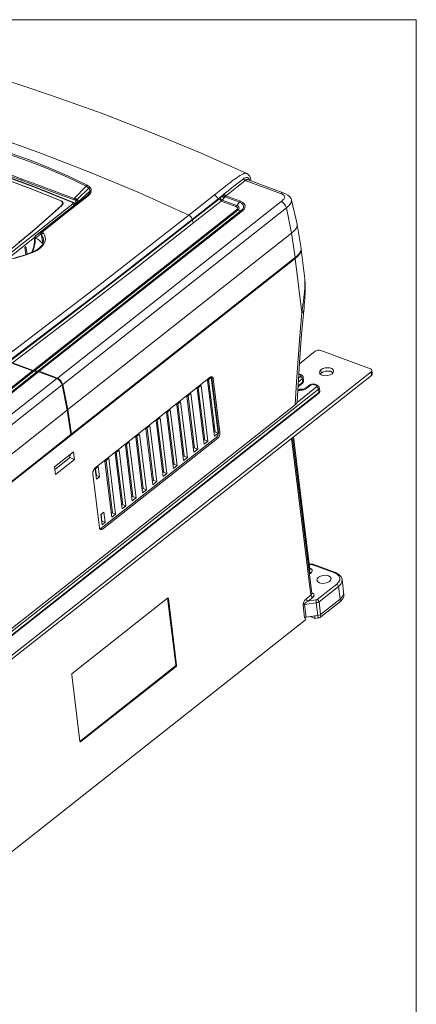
# Model space of a CAD drawing. Header units: millimetres. Extents: x -473 to 23648, y -382 to 1866.
# Tile 317 of 434: x 13498 to 13691, y 793 to 1272. Entities that reach past the tile are written whole.
import ezdxf

# ---------------------------------------------------------------- set-up
doc = ezdxf.new("R2010")
doc.units = ezdxf.units.MM
doc.header["$LTSCALE"] = 80
doc.layers.get('0').update_dxf_attribs({"linetype": 'CONTINUOUS'})

msp = doc.modelspace()

# ---------------------------------------------------------------- linework, layer by layer
at = {"linetype": 'Continuous', "lineweight": 0}
for p, q in [((13537.979, 1226.2), (13537.979, 1226.2)), ((13607.862, 1193.545), (13625.039, 1187.156)), ((13608.673, 1196.928), (13608.679, 1196.925)), ((13609.285, 1193.866), (13609.295, 1193.862)), ((13609.293, 1193.863), (13626.389, 1187.503)), ((13609.705, 1193.71), (13609.847, 1193.99)), ((13609.718, 1194.268), (13609.847, 1193.99)), ((13610.692, 1193.598), (13610.381, 1194.728)), ((13610.745, 1193.323), (13610.692, 1193.598)), ((13524.763, 1184.818), (13530.483, 1190.721)), ((13526.147, 1184.2), (13531.759, 1189.83)), ((13526.416, 1182.978), (13532.352, 1188.359)), ((13518.085, 1183.836), (13518.11, 1183.627)), ((13524.331, 1181.17), (13530.956, 1186.095)), ((13525.567, 1183.851), (13525.712, 1182.325)), ((13580.424, 1176.686), (13592.893, 1186.529)), ((13582.033, 1174.527), (13594.501, 1184.37)), ((13582.082, 1174.133), (13595.365, 1184.62)), ((13582.958, 1173.024), (13596.241, 1183.51)), ((13595.679, 1184.929), (13596.587, 1186.011)), ((13596.241, 1183.51), (13603.374, 1180.857)), ((13596.713, 1183.974), (13597.621, 1185.056)), ((13596.713, 1183.974), (13603.846, 1181.32)), ((13598.044, 1185.569), (13605.182, 1182.914)), ((13598.506, 1186.036), (13605.653, 1183.377)), ((13633.16, 1172.337), (13630.352, 1183.966)), ((13630.352, 1183.966), (13630.355, 1183.95)), ((13457.889, 1129.965), (13523.972, 1182.134)), ((13518.734, 1181.355), (13504.634, 1168.853)), ((13603.694, 1179.212), (13504.757, 1101.107)), ((13604.283, 1179.072), (13505.346, 1100.967)), ((13524.331, 1181.17), (13505.827, 1166.562)), ((13605.959, 1178.917), (13507.022, 1100.812)), ((13606.548, 1178.777), (13507.611, 1100.672)), ((13625.297, 1183.243), (13516.51, 1097.362)), ((13518.487, 1181.136), (13518.465, 1181.316)), ((13519.093, 1181.789), (13518.734, 1181.355)), ((13519.097, 1181.799), (13519.007, 1182.534)), ((13519.015, 1182.402), (13519.007, 1182.533)), ((13519.268, 1182.253), (13519.093, 1181.789)), ((13627.888, 1180.15), (13519.101, 1094.269)), ((13519.248, 1182.717), (13519.275, 1182.573)), ((13519.275, 1182.573), (13519.268, 1182.253)), ((13524.012, 1182.662), (13523.851, 1182.758)), ((13524.11, 1182.539), (13524.012, 1182.662)), ((13524.302, 1182.873), (13524.302, 1182.873)), ((13524.331, 1181.17), (13524.317, 1181.16)), ((13525.202, 1181.881), (13524.331, 1181.17)), ((13524.518, 1181.695), (13524.671, 1181.445)), ((13524.931, 1182.37), (13525.689, 1182.969)), ((13525.05, 1182.207), (13525.814, 1182.811)), ((13526.018, 1182.598), (13525.202, 1181.881)), ((13525.996, 1182.58), (13525.701, 1182.316)), ((13526.018, 1182.598), (13525.996, 1182.58)), ((13526.331, 1183.019), (13526.351, 1182.914)), ((13526.416, 1182.978), (13526.394, 1182.957)), ((13603.846, 1181.32), (13605.182, 1182.914)), ((13604.283, 1179.072), (13605.959, 1178.917)), ((13630.408, 1167.918), (13627.888, 1180.15)), ((13582.082, 1174.133), (13582.033, 1174.527)), ((13633.191, 1172.181), (13633.158, 1172.342)), ((13635.02, 1160.425), (13633.192, 1172.176)), ((13504.634, 1168.853), (13489.759, 1156.644)), ((13491.753, 1154.967), (13505.436, 1165.768)), ((13505.434, 1165.697), (13505.439, 1165.887)), ((13505.434, 1165.698), (13505.434, 1165.697)), ((13505.434, 1165.698), (13505.443, 1164.316)), ((13505.439, 1165.887), (13505.558, 1166.252)), ((13505.549, 1165.787), (13505.713, 1165.341)), ((13505.558, 1166.252), (13505.812, 1166.551)), ((13505.713, 1165.341), (13505.94, 1165.487)), ((13505.819, 1166.387), (13505.774, 1165.938)), ((13505.774, 1165.938), (13505.94, 1165.487)), ((13505.812, 1166.551), (13505.827, 1166.562)), ((13506.065, 1166.729), (13505.819, 1166.387)), ((13505.827, 1166.562), (13506.065, 1166.729)), ((13505.94, 1165.487), (13506.921, 1166.248)), ((13509.385, 1162.78), (13508.876, 1166.903)), ((13509.799, 1164.743), (13509.801, 1164.73)), ((13630.408, 1167.918), (13521.62, 1082.037)), ((13630.408, 1167.918), (13632.155, 1156.007)), ((13498.522, 1163.837), (13498.513, 1163.911)), ((13501.248, 1161.465), (13500.625, 1160.972)), ((13501.142, 1157.449), (13500.625, 1160.972)), ((13501.803, 1157.687), (13501.248, 1161.465)), ((13504.523, 1159.773), (13503.975, 1158.467)), ((13509.383, 1162.708), (13509.385, 1162.78)), ((13509.385, 1162.78), (13509.404, 1162.745)), ((13635.02, 1160.425), (13635.04, 1160.254)), ((13635.033, 1160.175), (13635.067, 1160.039)), ((13635.067, 1160.039), (13635.08, 1159.949)), ((13636.845, 1145.642), (13635.08, 1159.949)), ((13392.187, 966.115), (13632.206, 1155.596)), ((13505.715, 1159.234), (13504.253, 1158.566)), ((13504.253, 1158.566), (13504.253, 1158.566)), ((13504.479, 1158.669), (13504.599, 1158.935)), ((13632.155, 1156.007), (13523.057, 1069.879)), ((13633.019, 1156.736), (13632.155, 1156.007)), ((13635.455, 1129.261), (13632.206, 1155.596)), ((13633.729, 1157.439), (13633.019, 1156.736)), ((13636.845, 1145.642), (13636.845, 1145.642)), ((13641.935, 1110.437), (13634.24, 1104.361)), ((13644.733, 1110.844), (13668.767, 1101.904)), ((13494.431, 1104.586), (13504.445, 1100.861)), ((13494.752, 1104.829), (13504.757, 1101.107)), ((13394.141, 883.301), (13669.07, 1100.342)), ((13394.344, 881.658), (13669.273, 1098.7)), ((13396.581, 1015.708), (13504.445, 1100.861)), ((13397.17, 1015.568), (13505.034, 1100.721)), ((13506.71, 1100.566), (13398.846, 1015.413)), ((13507.299, 1100.426), (13399.436, 1015.273)), ((13504.757, 1101.107), (13504.957, 1101.041)), ((13504.957, 1101.041), (13505.154, 1100.994)), ((13505.034, 1100.721), (13506.71, 1100.566)), ((13505.154, 1100.994), (13505.346, 1100.967)), ((13505.346, 1100.967), (13507.022, 1100.812)), ((13507.214, 1100.784), (13507.022, 1100.812)), ((13507.299, 1100.426), (13516.198, 1097.116)), ((13507.611, 1100.672), (13516.51, 1097.362)), ((13590.905, 1097.754), (13534.797, 1053.46)), ((13589.533, 1096.22), (13591.404, 1097.696)), ((13591.404, 1097.696), (13594.748, 1070.592)), ((13594.822, 1071.101), (13591.579, 1097.384)), ((13592.354, 1097.096), (13591.579, 1097.384)), ((13634.783, 1098.13), (13633.779, 1097.338)), ((13633.9, 1099.183), (13634.631, 1098.911)), ((13633.918, 1099.459), (13635.081, 1099.027)), ((13634.888, 1098.23), (13634.783, 1098.13)), ((13636.094, 1097.842), (13636.296, 1096.199)), ((13643.923, 1100.103), (13644.108, 1100.797)), ((13643.931, 1100.01), (13643.923, 1100.103)), ((13644.108, 1100.797), (13644.691, 1101.447)), ((13644.395, 1099.248), (13644.894, 1099.804)), ((13644.691, 1101.447), (13644.894, 1099.804)), ((13650.227, 1100.316), (13650.616, 1099.984)), ((13669.273, 1098.7), (13669.07, 1100.342)), ((13669.707, 1099.521), (13669.505, 1101.164)), ((13516.198, 1097.116), (13386.352, 994.609)), ((13518.789, 1094.023), (13388.942, 991.516)), ((13518.789, 1094.023), (13521.309, 1081.79)), ((13519.101, 1094.269), (13521.62, 1082.037)), ((13584.546, 1092.282), (13586.416, 1093.759)), ((13585.068, 1092.695), (13588.21, 1067.231)), ((13586.416, 1093.759), (13589.76, 1066.655)), ((13589.501, 1096.133), (13590.147, 1095.893)), ((13592.877, 1069.115), (13589.533, 1096.22)), ((13590.396, 1093.871), (13589.874, 1093.458)), ((13589.996, 1092.474), (13590.518, 1092.886)), ((13590.056, 1096.632), (13593.197, 1071.169)), ((13595.597, 1070.813), (13592.354, 1097.096)), ((13642.603, 1093.049), (13633.089, 1085.537)), ((13633.546, 1093.176), (13635.706, 1094.881)), ((13633.567, 1093.566), (13635.862, 1095.378)), ((13635.659, 1097.02), (13633.668, 1095.448)), ((13635.659, 1097.02), (13635.862, 1095.378)), ((13636.077, 1095.284), (13635.706, 1094.881)), ((13636.296, 1096.197), (13636.296, 1096.199)), ((13636.986, 1091.963), (13638.02, 1092.582)), ((13637.501, 1092.545), (13639.372, 1094.022)), ((13638.02, 1092.582), (13639.89, 1094.058)), ((13639.372, 1094.022), (13640.108, 1094.399)), ((13640.108, 1094.399), (13640.93, 1094.519)), ((13640.93, 1094.519), (13641.739, 1094.378)), ((13641.289, 1094.262), (13642.452, 1093.829)), ((13641.739, 1094.378), (13642.902, 1093.945)), ((13642.71, 1093.15), (13642.603, 1093.049)), ((13643.422, 1093.647), (13642.902, 1093.945)), ((13644.117, 1091.118), (13643.914, 1092.761)), ((13643.48, 1091.939), (13400.345, 899.998)), ((13400.392, 897.858), (13643.527, 1089.8)), ((13400.548, 898.355), (13643.683, 1090.296)), ((13579.559, 1088.345), (13581.429, 1089.822)), ((13582.903, 1061.241), (13579.559, 1088.345)), ((13580.081, 1088.757), (13583.222, 1063.294)), ((13581.429, 1089.822), (13584.773, 1062.717)), ((13587.89, 1065.178), (13584.546, 1092.282)), ((13590.72, 1091.243), (13590.198, 1090.831)), ((13591.011, 1088.885), (13590.411, 1089.108)), ((13590.523, 1088.197), (13591.124, 1087.974)), ((13643.683, 1090.296), (13643.48, 1091.939)), ((13643.527, 1089.8), (13643.95, 1090.288)), ((13643.95, 1090.288), (13644.122, 1090.843)), ((13644.117, 1091.116), (13644.117, 1091.118)), ((13644.122, 1090.843), (13644.117, 1091.118)), ((13411.018, 909.775), (13632.239, 1084.417)), ((13574.571, 1084.408), (13576.442, 1085.884)), ((13577.915, 1057.304), (13574.571, 1084.408)), ((13575.093, 1084.82), (13578.235, 1059.357)), ((13576.442, 1085.884), (13579.785, 1058.78)), ((13591.326, 1086.331), (13590.726, 1086.555)), ((13521.309, 1081.79), (13420.626, 1002.307)), ((13521.309, 1081.79), (13523.056, 1069.879)), ((13521.62, 1082.037), (13523.368, 1070.125)), ((13569.584, 1080.471), (13571.454, 1081.947)), ((13572.928, 1053.366), (13569.584, 1080.471)), ((13570.106, 1080.883), (13573.247, 1055.42)), ((13571.454, 1081.947), (13574.798, 1054.843)), ((13559.609, 1072.596), (13561.479, 1074.073)), ((13561.479, 1074.073), (13564.823, 1046.968)), ((13564.597, 1076.533), (13566.467, 1078.01)), ((13567.94, 1049.429), (13564.597, 1076.533)), ((13565.119, 1076.946), (13568.26, 1051.482)), ((13566.467, 1078.01), (13569.811, 1050.906)), ((13592.733, 1074.928), (13592.211, 1074.515)), ((13592.333, 1073.531), (13592.855, 1073.943)), ((13523.056, 1069.879), (13422.374, 990.396)), ((13523.368, 1070.125), (13522.97, 1070.273)), ((13537.669, 1024.18), (13593.777, 1068.474)), ((13554.622, 1068.659), (13556.492, 1070.135)), ((13557.966, 1041.555), (13554.622, 1068.659)), ((13555.144, 1069.071), (13558.285, 1043.608)), ((13556.492, 1070.135), (13559.836, 1043.031)), ((13562.953, 1045.492), (13559.609, 1072.596)), ((13560.131, 1073.008), (13563.273, 1047.545)), ((13593.057, 1072.3), (13592.535, 1071.888)), ((13592.596, 1071.392), (13594.748, 1070.592)), ((13594.748, 1070.592), (13592.877, 1069.115)), ((13594.553, 1068.186), (13593.777, 1068.474)), ((13595.597, 1070.813), (13594.822, 1071.101)), ((13631.443, 1068.835), (13639.387, 1004.444)), ((13538.445, 1023.891), (13594.553, 1068.186)), ((13549.634, 1064.722), (13551.505, 1066.198)), ((13552.978, 1037.617), (13549.634, 1064.722)), ((13550.157, 1065.134), (13553.298, 1039.671)), ((13551.505, 1066.198), (13554.848, 1039.094)), ((13587.609, 1067.455), (13589.76, 1066.655)), ((13589.76, 1066.655), (13587.89, 1065.178)), ((13639.832, 991.71), (13630.417, 1068.025)), ((13640.266, 992.532), (13630.905, 1068.411)), ((13638.953, 1003.623), (13630.955, 1068.45)), ((13515.081, 1054.119), (13524.432, 1061.501)), ((13522.25, 1058.424), (13523.11, 1060.458)), ((13522.475, 1058.956), (13522.529, 1058.936)), ((13522.515, 1059.051), (13522.562, 1058.671)), ((13524.432, 1061.501), (13524.888, 1057.805)), ((13544.647, 1060.784), (13546.517, 1062.261)), ((13547.991, 1033.68), (13544.647, 1060.784)), ((13545.169, 1061.197), (13548.311, 1035.733)), ((13546.517, 1062.261), (13549.861, 1035.157)), ((13577.634, 1059.58), (13579.785, 1058.78)), ((13582.622, 1063.518), (13584.773, 1062.717)), ((13584.773, 1062.717), (13582.903, 1061.241)), ((13515.537, 1050.423), (13515.081, 1054.119)), ((13515.233, 1052.885), (13522.25, 1058.424)), ((13522.032, 1058.252), (13515.233, 1052.885)), ((13524.888, 1057.805), (13515.537, 1050.423)), ((13524.888, 1057.805), (13522.562, 1058.671)), ((13536.418, 1054.288), (13534.922, 1053.107)), ((13537.026, 1049.36), (13536.418, 1054.288)), ((13539.66, 1056.847), (13541.53, 1058.324)), ((13543.003, 1029.743), (13539.66, 1056.847)), ((13540.182, 1057.259), (13543.323, 1031.796)), ((13541.53, 1058.324), (13544.874, 1031.219)), ((13572.647, 1055.643), (13574.798, 1054.843)), ((13574.798, 1054.843), (13572.928, 1053.366)), ((13579.785, 1058.78), (13577.915, 1057.304)), ((13533.753, 1050.833), (13536.995, 1024.55)), ((13534.922, 1053.107), (13535.53, 1048.179)), ((13535.475, 1049.937), (13535.07, 1053.224)), ((13535.327, 1049.82), (13535.475, 1049.937)), ((13537.026, 1049.36), (13535.475, 1049.937)), ((13535.53, 1048.179), (13537.026, 1049.36)), ((13567.66, 1051.706), (13569.811, 1050.906)), ((13569.811, 1050.906), (13567.94, 1049.429)), ((13562.672, 1047.769), (13564.823, 1046.968)), ((13564.823, 1046.968), (13562.953, 1045.492)), ((13552.697, 1039.894), (13554.848, 1039.094)), ((13557.685, 1043.831), (13559.836, 1043.031)), ((13559.836, 1043.031), (13557.966, 1041.555)), ((13547.71, 1035.957), (13549.861, 1035.157)), ((13549.861, 1035.157), (13547.991, 1033.68)), ((13554.848, 1039.094), (13552.978, 1037.617)), ((13539.154, 1032.112), (13537.657, 1030.93)), ((13537.657, 1030.93), (13538.265, 1026.002)), ((13538.211, 1027.76), (13537.806, 1031.047)), ((13539.762, 1027.184), (13539.154, 1032.112)), ((13542.723, 1032.019), (13544.874, 1031.219)), ((13544.874, 1031.219), (13543.003, 1029.743)), ((13538.063, 1027.643), (13538.211, 1027.76)), ((13539.762, 1027.184), (13538.211, 1027.76)), ((13538.265, 1026.002), (13539.762, 1027.184)), ((13538.445, 1023.891), (13537.669, 1024.18)), ((13639.094, 1006.817), (13640.577, 1006.743)), ((13639.117, 1006.631), (13640.425, 1006.565)), ((13640.813, 1006.72), (13640.577, 1006.743)), ((13640.728, 1006.518), (13640.819, 1006.489)), ((13640.819, 1006.489), (13651.323, 1002.582)), ((13641.269, 1006.605), (13651.773, 1002.698)), ((13639.106, 1001.941), (13639.829, 1002.513)), ((13640.004, 1004.512), (13639.374, 1004.854)), ((13639.387, 1004.442), (13639.387, 1004.447)), ((13651.323, 1002.582), (13652.573, 1001.946)), ((13652.386, 997.118), (13642.928, 989.651)), ((13655, 999.295), (13655.001, 999.291)), ((13655.912, 991.903), (13655, 999.295)), ((13640.88, 992.603), (13640.253, 992.942)), ((13640.266, 992.534), (13640.267, 992.53)), ((13653.263, 996.008), (13643.804, 988.541)), ((13654.023, 989.848), (13653.263, 996.008)), ((13655.102, 990.946), (13655.685, 992.126)), ((13655.685, 992.126), (13655.76, 993.136)), ((13570.162, 990.249), (13523.779, 953.632)), ((13574.129, 957.868), (13570.136, 990.228)), ((13570.524, 990.084), (13570.136, 990.228)), ((13570.162, 990.249), (13570.324, 990.317)), ((13570.324, 990.317), (13570.386, 990.306)), ((13574.516, 957.723), (13570.524, 990.084)), ((13642.468, 988.014), (13636.704, 987.174)), ((13637.464, 981.014), (13636.704, 987.174)), ((13637.597, 989.946), (13639.832, 991.71)), ((13638.473, 988.836), (13640.709, 990.601)), ((13642.26, 989.387), (13638.473, 988.836)), ((13642.468, 988.014), (13643.228, 981.854)), ((13643.804, 988.541), (13644.564, 982.381)), ((13644.564, 982.381), (13654.023, 989.848)), ((13644.716, 981.149), (13654.174, 988.616)), ((13654.023, 989.848), (13655.102, 990.946)), ((13654.174, 988.616), (13654.023, 989.848)), ((13655.254, 989.714), (13654.174, 988.616)), ((13636.796, 980.751), (13636.036, 986.911)), ((13644.716, 981.149), (13644.564, 982.381)), ((13424.22, 811.582), (13637.206, 979.723)), ((13636.984, 980.868), (13636.796, 980.751)), ((13637.212, 980.958), (13636.984, 980.868)), ((13637.206, 979.723), (13637.054, 980.955)), ((13637.464, 981.014), (13637.212, 980.958)), ((13643.228, 981.854), (13637.464, 981.014)), ((13641.822, 980.395), (13639.399, 981.296)), ((13643.228, 981.854), (13641.67, 981.627)), ((13641.67, 981.627), (13641.822, 980.395)), ((13643.38, 980.622), (13641.822, 980.395)), ((13643.38, 980.622), (13643.228, 981.854)), ((13527.485, 920.594), (13573.868, 957.211)), ((13527.873, 920.45), (13574.255, 957.067)), ((13574.255, 957.067), (13573.868, 957.211)), ((13574.516, 957.723), (13574.129, 957.868)), ((13523.518, 952.976), (13527.51, 920.615)), ((13527.873, 920.45), (13527.485, 920.594)), ((13527.577, 920.442), (13527.51, 920.615)), ((13527.648, 920.393), (13527.577, 920.442))]:
    msp.add_line(p, q, dxfattribs=at)
at = {"lineweight": 0}
msp.add_lwpolyline([(9947.539, 1271.765), (13691.091, 1271.765), (13691.091, -382.445), (9947.539, -382.445)], close=True, dxfattribs=at)
at = {"linetype": 'Continuous', "lineweight": 0}
for points in [[(13537.979, 1226.2), (13513.161, 1235.088), (13488, 1243.42), (13463.813, 1250.815)], [(13507.585, 1207.175), (13483.469, 1215.768), (13459.474, 1223.563), (13435.623, 1230.551)], [(13608.673, 1196.928), (13586.404, 1206.815), (13562.416, 1216.766), (13537.979, 1226.2)], [(13472.577, 1212.261), (13482.776, 1209.493), (13492.77, 1206.39), (13502.551, 1202.957)], [(13472.936, 1212.892), (13483.144, 1210.087), (13493.152, 1206.961), (13502.95, 1203.516)], [(13472.976, 1203.386), (13481.363, 1200.198), (13489.997, 1196.951), (13498.833, 1193.653)], [(13473.081, 1204.043), (13481.481, 1200.894), (13490.121, 1197.669), (13498.96, 1194.379)], [(13502.551, 1202.957), (13512.105, 1199.198), (13521.418, 1195.119), (13530.483, 1190.721)], [(13502.95, 1203.516), (13512.525, 1199.755), (13521.864, 1195.683), (13530.962, 1191.307)], [(13507.585, 1207.175), (13531.798, 1197.79), (13556.085, 1187.624), (13580.424, 1176.686)], [(13524.302, 1182.873), (13506.767, 1189.952), (13488.902, 1196.599), (13471.503, 1202.514)], [(13523.851, 1182.758), (13506.17, 1189.894), (13488.566, 1196.442)], [(13517.816, 1183.796), (13503.361, 1189.557), (13488.949, 1194.918)], [(13518.085, 1183.836), (13503.533, 1189.637), (13489.027, 1195.034)], [(13498.96, 1194.379), (13498.877, 1194.132), (13498.834, 1193.885), (13498.833, 1193.653)], [(13498.833, 1193.653), (13507.668, 1190.377), (13516.294, 1187.204), (13524.668, 1184.157)], [(13498.96, 1194.379), (13507.79, 1191.097), (13516.406, 1187.902), (13524.763, 1184.818)], [(13592.893, 1186.529), (13594.192, 1187.554), (13595.39, 1188.495), (13596.495, 1189.36), (13597.517, 1190.156), (13598.464, 1190.89), (13599.344, 1191.568), (13600.159, 1192.191), (13600.914, 1192.763), (13601.615, 1193.289), (13602.266, 1193.771), (13602.871, 1194.213), (13603.433, 1194.615), (13603.955, 1194.982), (13604.438, 1195.314), (13604.882, 1195.609), (13605.291, 1195.871), (13605.672, 1196.104), (13606.032, 1196.311), (13606.371, 1196.493), (13606.69, 1196.651), (13606.992, 1196.784), (13607.279, 1196.891), (13607.55, 1196.971), (13607.806, 1197.023), (13608.051, 1197.045), (13608.289, 1197.035), (13608.524, 1196.985), (13608.673, 1196.928)], [(13597.645, 1187.052), (13599.548, 1188.547), (13601.309, 1189.927), (13602.937, 1191.197), (13604.437, 1192.362), (13605.804, 1193.418), (13607.03, 1194.36)], [(13598.506, 1186.036), (13600.408, 1187.54), (13602.166, 1188.934), (13603.79, 1190.226), (13605.285, 1191.422), (13606.645, 1192.526), (13607.862, 1193.545)], [(13607.03, 1194.36), (13607.425, 1194.621), (13607.794, 1194.793), (13608.131, 1194.892), (13608.431, 1194.934), (13608.696, 1194.931), (13608.923, 1194.895), (13609.113, 1194.834), (13609.277, 1194.751), (13609.428, 1194.64), (13609.577, 1194.483), (13609.718, 1194.268)], [(13607.863, 1193.545), (13607.528, 1193.723), (13607.234, 1194.011), (13607.03, 1194.36)], [(13607.862, 1193.545), (13608.157, 1193.757), (13608.443, 1193.88), (13608.71, 1193.934), (13608.953, 1193.937), (13609.167, 1193.902), (13609.285, 1193.866)], [(13610.381, 1194.728), (13609.946, 1195.724), (13609.236, 1196.577), (13608.679, 1196.925)], [(13609.847, 1193.99), (13609.907, 1193.797), (13609.956, 1193.595)], [(13609.847, 1193.99), (13609.944, 1193.767), (13610.005, 1193.598)], [(13530.962, 1191.307), (13530.78, 1191.154), (13530.616, 1190.954), (13530.483, 1190.721)], [(13530.483, 1190.721), (13530.979, 1190.466), (13531.407, 1190.167), (13531.759, 1189.83)], [(13532.352, 1188.359), (13532.18, 1187.578), (13531.698, 1186.805), (13530.956, 1186.095)], [(13530.962, 1191.307), (13531.502, 1190.997), (13531.97, 1190.651), (13532.36, 1190.272)], [(13533.001, 1188.593), (13532.799, 1187.719), (13532.28, 1186.872), (13531.493, 1186.107)], [(13532.36, 1190.272), (13532.136, 1190.167), (13531.931, 1190.016), (13531.759, 1189.83)], [(13531.759, 1189.83), (13532.116, 1189.321), (13532.302, 1188.828), (13532.352, 1188.359)], [(13533.001, 1188.593), (13532.762, 1188.56), (13532.541, 1188.48), (13532.352, 1188.359)], [(13532.36, 1190.272), (13532.758, 1189.694), (13532.958, 1189.131), (13533.001, 1188.593)], [(13530.956, 1186.095), (13520, 1177.445), (13508.73, 1168.546)], [(13531.493, 1186.107), (13520.537, 1177.457), (13509.267, 1168.558)], [(13519.007, 1182.533), (13518.874, 1182.943), (13518.46, 1183.425), (13517.816, 1183.796)], [(13518.085, 1183.836), (13518.637, 1183.534), (13519.033, 1183.153), (13519.248, 1182.717)], [(13524.763, 1184.818), (13524.697, 1184.592), (13524.665, 1184.367), (13524.668, 1184.157)], [(13524.668, 1184.157), (13525.107, 1184.003), (13525.567, 1183.851)], [(13524.763, 1184.818), (13525.193, 1184.668), (13525.641, 1184.516)], [(13525.641, 1184.516), (13525.582, 1184.289), (13525.557, 1184.063), (13525.567, 1183.851)], [(13525.567, 1183.851), (13525.659, 1183.817), (13525.747, 1183.77), (13525.834, 1183.709), (13525.922, 1183.628)], [(13525.641, 1184.516), (13525.773, 1184.464), (13525.899, 1184.397), (13526.023, 1184.311), (13526.147, 1184.2)], [(13526.147, 1184.2), (13526.033, 1184.006), (13525.956, 1183.811), (13525.922, 1183.628)], [(13525.922, 1183.628), (13526.195, 1183.296), (13526.331, 1183.019)], [(13526.147, 1184.2), (13526.438, 1183.921), (13526.587, 1183.651), (13526.621, 1183.406), (13526.563, 1183.183), (13526.416, 1182.978)], [(13531.493, 1186.107), (13531.291, 1186.164), (13531.108, 1186.16), (13530.956, 1186.095)], [(13592.893, 1186.529), (13593.461, 1186.16), (13593.96, 1185.627), (13594.324, 1185.002), (13594.501, 1184.37)], [(13594.501, 1184.37), (13595.579, 1185.22), (13596.587, 1186.011)], [(13595.365, 1184.62), (13595.475, 1184.714), (13595.579, 1184.817), (13595.679, 1184.929)], [(13596.241, 1183.51), (13595.937, 1183.683), (13595.663, 1183.955), (13595.462, 1184.284), (13595.365, 1184.62)], [(13596.713, 1183.974), (13596.397, 1184.135), (13596.089, 1184.373), (13595.837, 1184.652), (13595.679, 1184.929)], [(13596.241, 1183.51), (13596.407, 1183.652), (13596.563, 1183.805), (13596.713, 1183.974)], [(13596.587, 1186.011), (13596.804, 1186.241), (13597.018, 1186.47)], [(13597.621, 1185.056), (13597.198, 1185.289), (13596.82, 1185.639), (13596.587, 1186.011)], [(13597.018, 1186.47), (13597.324, 1186.776), (13597.645, 1187.052)], [(13598.044, 1185.569), (13597.634, 1185.785), (13597.261, 1186.112), (13597.018, 1186.47)], [(13597.621, 1185.056), (13597.834, 1185.313), (13598.044, 1185.569)], [(13598.506, 1186.036), (13598.132, 1186.266), (13597.821, 1186.633), (13597.645, 1187.052)], [(13598.044, 1185.569), (13598.268, 1185.821), (13598.506, 1186.036)], [(13626.388, 1187.504), (13625.734, 1187.522), (13625.039, 1187.156)], [(13625.039, 1187.156), (13625.805, 1186.836), (13626.415, 1186.505)], [(13626.415, 1186.505), (13626.835, 1186.185), (13627.069, 1185.888), (13627.148, 1185.617), (13627.121, 1185.353), (13627.017, 1185.078), (13626.843, 1184.781), (13626.586, 1184.446), (13626.244, 1184.076), (13625.818, 1183.677), (13625.297, 1183.243)], [(13630.356, 1183.943), (13630.172, 1184.513), (13629.52, 1185.566), (13628.583, 1186.403), (13627.48, 1187.042), (13626.388, 1187.504)], [(13630.355, 1183.95), (13630.392, 1183.701), (13630.336, 1183.123), (13630.148, 1182.619), (13629.869, 1182.143), (13629.5, 1181.662), (13629.048, 1181.172), (13628.515, 1180.672), (13627.888, 1180.15)], [(13498.513, 1163.911), (13505.333, 1169.649), (13511.984, 1175.452), (13518.465, 1181.316)], [(13518.465, 1181.316), (13518.874, 1181.841), (13519.015, 1182.402)], [(13523.851, 1182.758), (13524.09, 1182.884), (13524.302, 1182.873)], [(13523.972, 1182.134), (13524.089, 1182.262), (13524.137, 1182.401), (13524.11, 1182.539)], [(13523.972, 1182.134), (13524.261, 1181.958), (13524.518, 1181.695)], [(13525.168, 1181.861), (13525.042, 1182.229), (13524.765, 1182.581), (13524.359, 1182.848), (13524.302, 1182.873)], [(13525.701, 1182.316), (13524.82, 1181.565), (13524.317, 1181.16)], [(13526.416, 1182.978), (13526.238, 1182.803), (13526.018, 1182.598)], [(13603.374, 1180.857), (13603.535, 1180.994), (13603.693, 1181.149), (13603.846, 1181.32)], [(13603.374, 1180.857), (13603.815, 1180.618), (13604.084, 1180.301), (13604.154, 1179.936), (13604.019, 1179.56), (13603.694, 1179.212)], [(13603.694, 1179.212), (13603.895, 1179.146), (13604.091, 1179.1), (13604.283, 1179.072)], [(13603.846, 1181.32), (13604.448, 1180.994), (13604.815, 1180.561), (13604.912, 1180.064), (13604.728, 1179.551), (13604.283, 1179.072)], [(13605.653, 1183.377), (13605.492, 1183.24), (13605.335, 1183.085), (13605.182, 1182.914)], [(13605.182, 1182.914), (13606.101, 1182.445), (13606.739, 1181.837), (13607.054, 1181.132), (13607.024, 1180.375), (13606.65, 1179.62), (13605.959, 1178.917)], [(13605.653, 1183.377), (13606.713, 1182.837), (13607.447, 1182.136), (13607.808, 1181.323), (13607.772, 1180.453), (13607.342, 1179.584), (13606.548, 1178.777)], [(13606.548, 1178.777), (13606.348, 1178.843), (13606.151, 1178.89), (13605.959, 1178.917)], [(13627.888, 1180.15), (13627.546, 1181.107), (13626.941, 1182.02), (13626.157, 1182.765), (13625.297, 1183.243)], [(13492.219, 1108.492), (13536.628, 1142.471), (13580.424, 1176.686)], [(13493.826, 1106.334), (13538.237, 1140.313), (13582.033, 1174.527)], [(13493.875, 1105.939), (13523.55, 1128.566), (13552.952, 1151.297), (13582.082, 1174.133)], [(13580.424, 1176.686), (13580.992, 1176.317), (13581.492, 1175.784), (13581.855, 1175.159), (13582.033, 1174.527)], [(13582.958, 1173.024), (13582.654, 1173.197), (13582.38, 1173.468), (13582.179, 1173.797), (13582.082, 1174.133)], [(13494.752, 1104.829), (13524.426, 1127.456), (13553.829, 1150.188), (13582.958, 1173.024)], [(13630.408, 1167.918), (13631.824, 1169.184), (13632.771, 1170.399), (13633.197, 1171.584), (13633.191, 1172.181)], [(13505.443, 1164.316), (13505.158, 1162.097), (13504.523, 1159.773)], [(13509.723, 1168.011), (13510.505, 1166.599), (13510.761, 1165.09), (13510.484, 1163.565), (13509.684, 1162.074), (13508.387, 1160.679), (13506.652, 1159.45), (13504.557, 1158.441)], [(13504.599, 1158.935), (13505.287, 1161.117), (13505.67, 1163.306), (13505.713, 1165.341)], [(13505.434, 1165.697), (13505.474, 1165.563), (13505.713, 1165.341)], [(13505.827, 1166.562), (13505.59, 1166.228), (13505.549, 1165.787)], [(13509.799, 1164.743), (13509.819, 1164.528), (13509.615, 1163.124), (13508.831, 1161.715), (13507.501, 1160.387), (13505.715, 1159.234)], [(13505.94, 1165.487), (13506.967, 1164.89), (13507.886, 1164.238), (13508.694, 1163.533), (13509.385, 1162.78)], [(13506.065, 1166.729), (13507.107, 1167.452), (13507.998, 1168.059), (13508.73, 1168.546)], [(13506.921, 1166.248), (13507.758, 1166.895), (13508.445, 1167.424)], [(13508.73, 1168.546), (13508.475, 1168.235), (13508.373, 1167.837), (13508.445, 1167.424)], [(13509.267, 1168.558), (13508.826, 1168.29), (13508.524, 1167.874), (13508.445, 1167.424)], [(13508.445, 1167.424), (13508.667, 1167.165), (13508.876, 1166.903)], [(13508.73, 1168.546), (13508.825, 1168.595), (13508.946, 1168.619), (13509.094, 1168.61), (13509.267, 1168.558)], [(13509.723, 1168.011), (13509.269, 1167.756), (13508.958, 1167.35), (13508.876, 1166.903)], [(13508.876, 1166.903), (13509.595, 1165.599), (13509.799, 1164.743)], [(13509.267, 1168.558), (13509.502, 1168.287), (13509.723, 1168.011)], [(13497.804, 1163.822), (13497.979, 1163.778), (13498.177, 1163.779), (13498.365, 1163.826), (13498.513, 1163.911)], [(13635.08, 1159.949), (13635.096, 1159.707), (13635.074, 1159.363), (13634.999, 1159.002), (13634.865, 1158.62), (13634.663, 1158.211), (13634.383, 1157.77), (13634.011, 1157.291), (13633.536, 1156.772), (13632.939, 1156.208), (13632.206, 1155.596)], [(13635.04, 1160.254), (13634.981, 1159.539), (13634.721, 1158.828), (13634.297, 1158.131), (13633.729, 1157.439)], [(13504.557, 1158.441), (13500.367, 1156.953), (13496.073, 1155.728), (13491.823, 1154.781)], [(13504.253, 1158.566), (13500.52, 1157.226), (13495.831, 1155.875)], [(13504.557, 1158.441), (13504.308, 1158.576), (13504.253, 1158.566)], [(13636.335, 1130.032), (13636.477, 1131.55), (13636.608, 1133.05), (13636.721, 1134.474), (13636.817, 1135.829), (13636.897, 1137.121), (13636.961, 1138.359), (13637.007, 1139.548), (13637.036, 1140.693), (13637.046, 1141.801), (13637.032, 1142.873), (13636.993, 1143.907), (13636.923, 1144.9), (13636.845, 1145.642)], [(13636.911, 1144.941), (13636.879, 1145.339), (13636.845, 1145.642)], [(13635.455, 1129.261), (13635.607, 1130.392), (13635.742, 1131.402), (13635.863, 1132.313), (13635.972, 1133.145), (13636.072, 1133.92), (13636.165, 1134.658), (13636.254, 1135.383), (13636.341, 1136.106), (13636.423, 1136.814), (13636.5, 1137.498), (13636.57, 1138.16), (13636.637, 1138.803), (13636.697, 1139.422), (13636.752, 1140.017), (13636.801, 1140.592), (13636.844, 1141.152), (13636.881, 1141.692), (13636.911, 1142.211), (13636.933, 1142.713), (13636.947, 1143.198), (13636.951, 1143.663), (13636.947, 1144.106), (13636.934, 1144.531), (13636.911, 1144.941)], [(13632.239, 1084.417), (13632.83, 1095.538), (13633.563, 1106.719), (13634.438, 1117.961), (13635.455, 1129.261)], [(13633.158, 1085.906), (13633.721, 1096.454), (13634.451, 1107.589), (13635.323, 1118.783), (13636.335, 1130.032)], [(13635.455, 1129.261), (13635.699, 1129.361), (13635.907, 1129.473), (13636.076, 1129.595), (13636.204, 1129.726), (13636.29, 1129.865), (13636.333, 1130.009), (13636.335, 1130.032)], [(13644.733, 1110.844), (13644.044, 1110.99), (13643.271, 1110.964), (13642.53, 1110.769), (13641.935, 1110.437)], [(13644.691, 1101.447), (13645.601, 1101.975), (13646.728, 1102.318), (13647.937, 1102.434), (13649.082, 1102.309), (13650.025, 1101.958), (13650.651, 1101.424), (13650.878, 1100.865)], [(13505.034, 1100.721), (13504.843, 1100.748), (13504.646, 1100.795), (13504.445, 1100.861)], [(13506.71, 1100.566), (13506.902, 1100.538), (13507.099, 1100.492), (13507.299, 1100.426)], [(13507.611, 1100.672), (13507.411, 1100.738), (13507.214, 1100.784)], [(13519.101, 1094.269), (13518.758, 1095.226), (13518.154, 1096.138), (13517.369, 1096.884), (13516.51, 1097.362)], [(13591.805, 1097.986), (13591.783, 1097.994), (13591.649, 1098.022), (13591.508, 1098.023), (13591.36, 1097.996), (13591.209, 1097.942), (13591.057, 1097.861), (13590.905, 1097.754)], [(13591.579, 1097.384), (13591.542, 1097.59), (13591.484, 1097.776), (13591.407, 1097.938), (13591.365, 1097.997)], [(13592.354, 1097.096), (13592.321, 1097.286), (13592.27, 1097.46), (13592.201, 1097.614), (13592.117, 1097.746), (13592.019, 1097.854), (13591.906, 1097.937), (13591.805, 1097.986)], [(13635.081, 1099.027), (13634.877, 1099.037), (13634.631, 1098.911)], [(13634.631, 1098.911), (13634.721, 1098.872), (13634.8, 1098.826), (13634.871, 1098.772), (13634.93, 1098.707), (13634.975, 1098.631), (13635, 1098.543)], [(13635.659, 1097.02), (13635.561, 1097.357), (13635.36, 1097.686), (13635.087, 1097.957), (13634.783, 1098.13)], [(13635, 1098.543), (13634.997, 1098.443), (13634.96, 1098.337), (13634.888, 1098.23)], [(13635.081, 1099.027), (13635.652, 1098.683), (13635.995, 1098.204), (13636.093, 1097.843)], [(13636.094, 1097.842), (13636.087, 1097.646), (13636.014, 1097.433), (13635.87, 1097.22), (13635.659, 1097.02)], [(13650.118, 1099.428), (13649.208, 1098.9), (13648.081, 1098.557), (13646.872, 1098.441), (13645.727, 1098.566), (13644.785, 1098.916), (13644.158, 1099.45), (13643.931, 1100.01)], [(13644.894, 1099.804), (13645.804, 1100.332), (13646.931, 1100.675), (13648.14, 1100.791), (13649.285, 1100.666), (13650.227, 1100.316)], [(13650.878, 1100.865), (13650.886, 1100.771), (13650.701, 1100.078), (13650.118, 1099.428)], [(13669.504, 1101.165), (13669.265, 1101.608), (13668.767, 1101.904)], [(13669.07, 1100.342), (13669.429, 1100.763), (13669.504, 1101.165)], [(13669.707, 1099.522), (13669.632, 1099.12), (13669.273, 1098.7)], [(13518.789, 1094.023), (13518.447, 1094.979), (13517.842, 1095.892), (13517.058, 1096.638), (13516.198, 1097.116)], [(13516.56, 1096.951), (13517.506, 1096.367), (13518.288, 1095.434), (13518.719, 1094.374)], [(13633.458, 1091.515), (13634.561, 1091.516), (13635.717, 1091.715), (13636.738, 1092.082), (13637.501, 1092.545)], [(13635.862, 1095.378), (13635.842, 1095.085), (13635.706, 1094.881)], [(13635.862, 1095.378), (13636.005, 1095.505), (13636.121, 1095.637), (13636.211, 1095.779), (13636.274, 1095.933)], [(13636.296, 1096.199), (13636.272, 1095.737), (13636.077, 1095.284)], [(13636.274, 1095.933), (13636.301, 1096.1), (13636.296, 1096.197)], [(13637.501, 1092.545), (13637.731, 1092.629), (13638.02, 1092.582)], [(13639.372, 1094.022), (13639.601, 1094.106), (13639.89, 1094.058)], [(13639.89, 1094.058), (13639.972, 1094.116), (13640.065, 1094.169), (13640.171, 1094.218), (13640.293, 1094.262), (13640.434, 1094.299), (13640.593, 1094.326)], [(13640.593, 1094.326), (13640.769, 1094.34), (13640.951, 1094.334), (13641.128, 1094.308), (13641.289, 1094.262)], [(13641.739, 1094.378), (13641.535, 1094.388), (13641.289, 1094.262)], [(13642.902, 1093.945), (13642.698, 1093.955), (13642.452, 1093.829)], [(13642.452, 1093.829), (13642.543, 1093.789), (13642.623, 1093.743), (13642.693, 1093.689), (13642.751, 1093.625), (13642.796, 1093.55), (13642.82, 1093.463)], [(13643.48, 1091.939), (13643.382, 1092.275), (13643.181, 1092.604), (13642.908, 1092.876), (13642.603, 1093.049)], [(13642.82, 1093.463), (13642.818, 1093.364), (13642.782, 1093.257), (13642.71, 1093.15)], [(13643.914, 1092.761), (13643.762, 1093.234), (13643.422, 1093.647)], [(13643.914, 1092.761), (13643.909, 1092.568), (13643.837, 1092.355), (13643.692, 1092.141), (13643.48, 1091.939)], [(13633.449, 1091.355), (13634.313, 1091.325), (13635.707, 1091.528), (13636.986, 1091.963)], [(13633.461, 1091.584), (13633.648, 1091.692), (13634.453, 1091.937), (13635.317, 1092.02), (13636.134, 1091.931), (13636.225, 1091.897)], [(13643.683, 1090.296), (13643.662, 1090.004), (13643.527, 1089.8)], [(13643.683, 1090.296), (13643.824, 1090.421), (13643.939, 1090.553), (13644.031, 1090.695), (13644.094, 1090.851)], [(13644.094, 1090.851), (13644.121, 1091.019), (13644.117, 1091.116)], [(13632.239, 1084.417), (13632.478, 1084.623), (13632.684, 1084.84), (13632.855, 1085.063), (13632.989, 1085.29), (13633.084, 1085.519), (13633.142, 1085.75), (13633.158, 1085.906)], [(13593.777, 1068.474), (13593.938, 1068.617), (13594.093, 1068.785), (13594.239, 1068.976), (13594.374, 1069.186), (13594.495, 1069.413), (13594.6, 1069.651), (13594.687, 1069.898), (13594.756, 1070.148), (13594.804, 1070.397), (13594.832, 1070.642), (13594.837, 1070.878), (13594.822, 1071.101)], [(13594.553, 1068.186), (13594.701, 1068.316), (13594.845, 1068.469), (13594.982, 1068.641), (13595.109, 1068.831), (13595.225, 1069.036), (13595.329, 1069.251), (13595.418, 1069.476), (13595.491, 1069.705), (13595.548, 1069.936), (13595.588, 1070.166), (13595.609, 1070.391), (13595.612, 1070.607), (13595.597, 1070.813)], [(13534.797, 1053.46), (13534.648, 1053.329), (13534.504, 1053.176), (13534.368, 1053.004), (13534.241, 1052.814), (13534.124, 1052.61), (13534.021, 1052.394), (13533.932, 1052.17), (13533.858, 1051.94), (13533.801, 1051.709), (13533.762, 1051.479), (13533.74, 1051.254), (13533.737, 1051.038), (13533.753, 1050.833)], [(13536.995, 1024.55), (13537.029, 1024.359), (13537.08, 1024.185), (13537.148, 1024.031), (13537.232, 1023.899), (13537.331, 1023.791), (13537.443, 1023.708), (13537.545, 1023.66)], [(13537.207, 1023.938), (13537.34, 1023.981), (13537.505, 1024.065), (13537.669, 1024.18)], [(13537.545, 1023.66), (13537.567, 1023.652), (13537.7, 1023.623), (13537.842, 1023.622), (13537.989, 1023.649), (13538.14, 1023.704), (13538.293, 1023.785), (13538.445, 1023.891)], [(13640.577, 1006.743), (13640.521, 1006.72), (13640.425, 1006.565)], [(13640.425, 1006.565), (13640.533, 1006.556), (13640.633, 1006.54), (13640.728, 1006.518)], [(13641.269, 1006.605), (13641.045, 1006.674), (13640.813, 1006.72)], [(13641.269, 1006.605), (13641.065, 1006.615), (13640.819, 1006.489)], [(13638.953, 1003.623), (13639.262, 1003.955), (13639.389, 1004.311), (13639.387, 1004.444)], [(13639.829, 1002.513), (13639.525, 1002.686), (13639.251, 1002.957), (13639.051, 1003.286), (13638.953, 1003.623)], [(13639.829, 1002.513), (13640.293, 1003.011), (13640.484, 1003.544), (13640.385, 1004.061), (13640.004, 1004.512)], [(13648.366, 1001.148), (13647.161, 1001.403), (13645.808, 1001.357), (13644.512, 1001.017), (13643.47, 1000.434), (13642.842, 999.698), (13642.71, 998.995)], [(13651.773, 1002.698), (13651.569, 1002.708), (13651.323, 1002.582)], [(13655.001, 999.291), (13654.976, 999.455), (13654.47, 1000.721), (13653.381, 1001.848), (13651.773, 1002.698)], [(13652.573, 1001.946), (13653.45, 1001.113), (13653.882, 1000.145), (13653.84, 999.107), (13653.326, 998.073), (13652.386, 997.118)], [(13642.71, 998.995), (13643.129, 998.22), (13644.002, 997.702)], [(13644.002, 997.702), (13645.206, 997.447), (13646.559, 997.493), (13647.856, 997.833), (13648.897, 998.416), (13649.526, 999.152), (13649.657, 999.855)], [(13649.657, 999.855), (13649.238, 1000.63), (13648.366, 1001.148)], [(13653.263, 996.008), (13653.165, 996.344), (13652.964, 996.673), (13652.69, 996.945), (13652.386, 997.118)], [(13655.001, 999.291), (13654.925, 998.286), (13654.342, 997.106), (13653.263, 996.008)], [(13639.832, 991.71), (13640.142, 992.043), (13640.269, 992.399), (13640.266, 992.532)], [(13640.709, 990.601), (13641.174, 991.101), (13641.364, 991.636), (13641.262, 992.154), (13640.88, 992.603)], [(13655.912, 991.904), (13655.837, 990.894), (13655.254, 989.714)], [(13570.386, 990.306), (13570.457, 990.257), (13570.524, 990.084)], [(13636.036, 986.911), (13636.024, 987.114), (13636.04, 987.352), (13636.087, 987.619), (13636.165, 987.901), (13636.273, 988.19), (13636.413, 988.488), (13636.584, 988.79), (13636.788, 989.093), (13637.023, 989.391), (13637.293, 989.678), (13637.597, 989.946)], [(13636.704, 987.174), (13636.452, 987.118), (13636.224, 987.028), (13636.036, 986.911)], [(13636.704, 987.174), (13636.705, 987.277), (13636.735, 987.4), (13636.8, 987.539), (13636.897, 987.688), (13637.025, 987.844), (13637.185, 988.005), (13637.377, 988.172), (13637.601, 988.342), (13637.859, 988.511), (13638.149, 988.677), (13638.473, 988.836)], [(13638.473, 988.836), (13638.072, 989.09), (13637.751, 989.496), (13637.597, 989.946)], [(13640.709, 990.601), (13640.404, 990.774), (13640.131, 991.045), (13639.93, 991.374), (13639.832, 991.71)], [(13642.928, 989.651), (13642.851, 989.597), (13642.763, 989.545), (13642.661, 989.497), (13642.544, 989.454), (13642.41, 989.416), (13642.26, 989.387)], [(13642.468, 988.014), (13642.421, 988.37), (13642.365, 988.757), (13642.309, 989.114), (13642.26, 989.387)], [(13643.804, 988.541), (13643.651, 988.432), (13643.475, 988.33), (13643.271, 988.234), (13643.036, 988.146), (13642.769, 988.071), (13642.468, 988.014)], [(13643.804, 988.541), (13643.706, 988.878), (13643.506, 989.206), (13643.232, 989.478), (13642.928, 989.651)], [(13643.228, 981.854), (13643.733, 981.966), (13644.189, 982.146), (13644.564, 982.381)], [(13644.716, 981.149), (13644.341, 980.914), (13643.885, 980.734), (13643.38, 980.622)], [(13523.518, 952.976), (13523.534, 953.214), (13523.63, 953.454), (13523.779, 953.632)], [(13573.868, 957.211), (13574.017, 957.389), (13574.112, 957.629), (13574.129, 957.868)], [(13574.516, 957.723), (13574.5, 957.485), (13574.404, 957.245), (13574.255, 957.067)], [(13527.873, 920.45), (13527.71, 920.382), (13527.648, 920.393)]]:
    msp.add_lwpolyline(points, dxfattribs=at)

doc.saveas('drawing.dxf')
